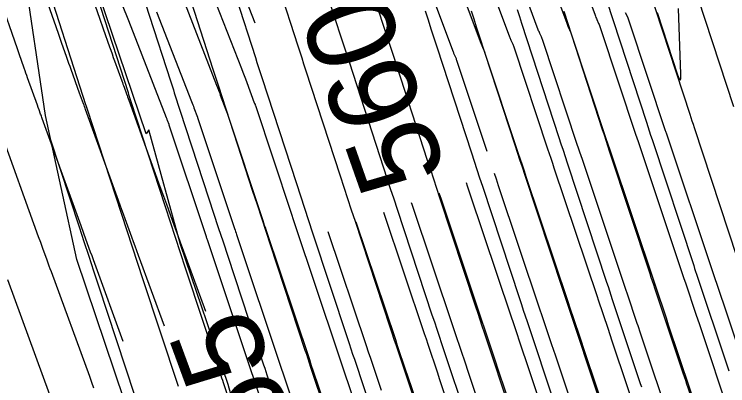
# Model space of a CAD drawing. Extents: x 954385 to 988206, y 1868364 to 1924553.
# Drawn here: x 957782.32 to 957830.79, y 1919541.08 to 1919566.29 of the extents above; entities that cross this region are included whole.
import ezdxf

# ---------------------------------------------------------------- set-up
doc = ezdxf.new("R2010")
doc.units = 0
for name, color, linetype in [('1', 7, 'Continuous'), ('Ex_Contour Labels', 7, 'Continuous'), ('Ex_Major Contours', 7, 'Continuous'), ('Ex_Minor Contours', 7, 'Continuous'), ('Perimeter', 7, 'Continuous'), ('Proposed Cut', 7, 'Continuous')]:
    doc.layers.add(name, color=color, linetype=linetype)

msp = doc.modelspace()

# ---------------------------------------------------------------- linework, layer by layer
for points in [[(957819.011, 1919573.666), (957821.782, 1919566.218), (957821.809, 1919566.148), (957821.837, 1919566.078), (957821.866, 1919566.008), (957821.896, 1919565.939), (957822.018, 1919565.664), (957822.048, 1919565.595), (957822.076, 1919565.526), (957822.102, 1919565.455), (957822.127, 1919565.384), (957824.554, 1919558.09), (957824.596, 1919557.965), (957824.638, 1919557.839), (957824.679, 1919557.714), (957824.721, 1919557.589), (957827.815, 1919548.362), (957827.913, 1919548.071), (957828.627, 1919545.94), (957828.862, 1919545.242), (957830.984, 1919538.91)], [(957832.252, 1919528.865), (957829.163, 1919538.081), (957829.033, 1919538.467), (957828.99, 1919538.595), (957826.776, 1919545.199), (957826.624, 1919545.655), (957825.897, 1919547.822), (957825.855, 1919547.947), (957822.818, 1919557.005), (957822.753, 1919557.197), (957822.689, 1919557.389), (957822.625, 1919557.581), (957822.561, 1919557.774), (957820.175, 1919564.943), (957820.152, 1919565.009), (957820.127, 1919565.075), (957820.101, 1919565.141), (957820.073, 1919565.205), (957819.959, 1919565.463), (957819.93, 1919565.527), (957819.903, 1919565.592), (957819.877, 1919565.658), (957819.852, 1919565.724), (957817.312, 1919572.551)], [(957826.996, 1919538.281), (957824.862, 1919544.647), (957824.696, 1919545.141), (957824.641, 1919545.306), (957823.954, 1919547.354), (957823.894, 1919547.532), (957820.914, 1919556.42), (957820.827, 1919556.68), (957820.74, 1919556.939), (957820.654, 1919557.198), (957820.568, 1919557.458), (957818.223, 1919564.502), (957818.202, 1919564.564), (957818.179, 1919564.625), (957818.154, 1919564.686), (957818.128, 1919564.746), (957818.022, 1919564.986), (957817.995, 1919565.046), (957817.97, 1919565.107), (957817.946, 1919565.168), (957817.922, 1919565.229), (957815.614, 1919571.436)], [(957825.002, 1919537.966), (957822.947, 1919544.096), (957822.803, 1919544.526), (957822.658, 1919544.956), (957822.011, 1919546.886), (957821.934, 1919547.117), (957819.01, 1919555.836), (957818.901, 1919556.162), (957818.792, 1919556.489), (957818.683, 1919556.815), (957818.574, 1919557.141), (957816.272, 1919564.06), (957816.252, 1919564.118), (957816.23, 1919564.175), (957816.208, 1919564.231), (957816.184, 1919564.287), (957816.085, 1919564.51), (957816.06, 1919564.565), (957816.037, 1919564.622), (957816.014, 1919564.678), (957815.993, 1919564.735), (957813.915, 1919570.321)], [(957823.008, 1919537.651), (957820.995, 1919543.655), (957820.854, 1919544.076), (957820.713, 1919544.496), (957820.069, 1919546.418), (957819.974, 1919546.702), (957817.107, 1919555.251), (957816.975, 1919555.645), (957816.843, 1919556.038), (957816.712, 1919556.432), (957816.581, 1919556.825), (957814.32, 1919563.619), (957814.302, 1919563.672), (957814.282, 1919563.725), (957814.261, 1919563.777), (957814.239, 1919563.828), (957814.148, 1919564.033), (957814.125, 1919564.085), (957814.104, 1919564.136), (957814.083, 1919564.188), (957814.063, 1919564.241), (957812.216, 1919569.206)], [(957798.686, 1919565.683), (957797.659, 1919568.316)], [(957810.536, 1919568.039), (957812.133, 1919563.746), (957812.151, 1919563.699), (957812.17, 1919563.651), (957812.19, 1919563.604), (957812.211, 1919563.557), (957812.294, 1919563.369), (957812.314, 1919563.322), (957812.333, 1919563.274), (957812.351, 1919563.226), (957812.368, 1919563.178), (957814.424, 1919556.999)], [(957795.769, 1919567.697), (957797.756, 1919562.6), (957797.847, 1919562.367), (957797.936, 1919562.132), (957798.025, 1919561.898), (957798.113, 1919561.663), (957798.625, 1919560.286), (957798.631, 1919560.27), (957798.638, 1919560.253), (957798.645, 1919560.237), (957798.652, 1919560.221), (957798.681, 1919560.156), (957798.688, 1919560.139), (957798.695, 1919560.123), (957798.701, 1919560.106), (957798.707, 1919560.089), (957801.116, 1919552.85), (957801.185, 1919552.643), (957801.254, 1919552.436), (957801.323, 1919552.229), (957801.393, 1919552.021), (957804.29, 1919543.38), (957804.448, 1919542.91), (957804.605, 1919542.44), (957805.242, 1919540.543)], [(957799.362, 1919539.292), (957798.622, 1919541.499), (957798.401, 1919542.158), (957795.44, 1919550.988), (957795.424, 1919551.036), (957795.408, 1919551.085), (957795.392, 1919551.133), (957795.376, 1919551.181), (957792.852, 1919558.766), (957792.848, 1919558.775), (957792.84, 1919558.794), (957792.836, 1919558.804), (957792.737, 1919559.069), (957792.72, 1919559.114), (957792.703, 1919559.159), (957792.686, 1919559.205), (957792.668, 1919559.25), (957790.098, 1919565.842), (957789.683, 1919566.913)], [(957793.879, 1919567.079), (957796.06, 1919561.483), (957796.126, 1919561.313), (957796.192, 1919561.141), (957796.257, 1919560.97), (957796.321, 1919560.798), (957796.695, 1919559.792), (957796.7, 1919559.78), (957796.705, 1919559.768), (957796.71, 1919559.756), (957796.715, 1919559.744), (957796.736, 1919559.697), (957796.741, 1919559.685), (957796.746, 1919559.673), (957796.751, 1919559.66), (957796.755, 1919559.648), (957799.202, 1919552.294), (957799.254, 1919552.139), (957799.305, 1919551.985), (957799.357, 1919551.831), (957799.409, 1919551.677), (957802.369, 1919542.848), (957802.499, 1919542.46), (957802.629, 1919542.072), (957803.299, 1919540.075)], [(957791.988, 1919566.461), (957794.364, 1919560.366), (957794.406, 1919560.259), (957794.447, 1919560.15), (957794.488, 1919560.042), (957794.529, 1919559.934), (957794.766, 1919559.298), (957794.769, 1919559.29), (957794.772, 1919559.283), (957794.775, 1919559.275), (957794.778, 1919559.267), (957794.791, 1919559.237), (957794.795, 1919559.23), (957794.798, 1919559.222), (957794.801, 1919559.215), (957794.803, 1919559.207), (957797.289, 1919551.738), (957797.323, 1919551.636), (957797.357, 1919551.535), (957797.39, 1919551.434), (957797.424, 1919551.332), (957800.465, 1919542.263), (957800.593, 1919541.883), (957800.636, 1919541.756), (957801.368, 1919539.572)], [(957823.833, 1919566.416), (957823.971, 1919566.105), (957823.999, 1919566.041), (957824.025, 1919565.976), (957824.049, 1919565.911), (957824.072, 1919565.845), (957826.547, 1919558.406), (957826.567, 1919558.348), (957826.586, 1919558.29), (957826.606, 1919558.232), (957826.625, 1919558.174), (957829.778, 1919548.771), (957830.606, 1919546.301), (957832.022, 1919542.079)], [(957825.985, 1919566.401), (957827.387, 1919562.188), (957827.497, 1919561.902), (957827.571, 1919561.814), (957827.609, 1919561.923), (957827.612, 1919562.228), (957827.442, 1919566.671)], [(957814.924, 1919555.499), (957815.049, 1919555.127), (957815.203, 1919554.667), (957818.013, 1919546.286), (957818.163, 1919545.838), (957818.776, 1919544.011), (957818.97, 1919543.433), (957819.035, 1919543.24), (957821.014, 1919537.337)], [(957819.02, 1919537.022), (957817.074, 1919542.825), (957816.898, 1919543.35), (957816.227, 1919545.353), (957816.096, 1919545.742), (957816.053, 1919545.871), (957813.297, 1919554.089), (957813.122, 1919554.613), (957813.047, 1919554.838)], [(957811.168, 1919554.176), (957811.313, 1919553.745), (957814.092, 1919545.456), (957814.24, 1919545.015), (957814.903, 1919543.04), (957815.061, 1919542.567), (957815.114, 1919542.41), (957817.07, 1919536.574)], [(957809.29, 1919553.515), (957809.329, 1919553.4), (957812.132, 1919545.041), (957812.298, 1919544.547), (957812.966, 1919542.554), (957813.106, 1919542.134), (957813.153, 1919541.995), (957815.155, 1919536.022)], [(957807.413, 1919552.853), (957810.172, 1919544.626), (957810.294, 1919544.261), (957810.416, 1919543.896), (957811.07, 1919541.946), (957811.193, 1919541.579), (957813.241, 1919535.471)], [(957805.535, 1919552.192), (957808.211, 1919544.21), (957808.345, 1919543.811), (957808.479, 1919543.411), (957809.127, 1919541.479), (957809.232, 1919541.164), (957811.326, 1919534.919)], [(957807.272, 1919540.749), (957807.155, 1919541.098), (957806.542, 1919542.926), (957806.396, 1919543.36), (957806.251, 1919543.795), (957803.657, 1919551.531)]]:
    msp.add_lwpolyline(points)
at = {"layer": '1'}
for points in [[(957816.111, 1919539.143), (957814.263, 1919544.677), (957814.118, 1919545.114), (957813.972, 1919545.552), (957813.827, 1919545.989), (957813.682, 1919546.427), (957811.238, 1919553.823), (957811.028, 1919554.458), (957810.819, 1919555.093), (957810.611, 1919555.728), (957810.403, 1919556.364), (957808.058, 1919563.549), (957807.88, 1919564.095), (957807.702, 1919564.642), (957807.525, 1919565.189), (957807.348, 1919565.736), (957804.953, 1919573.167)], [(957813.198, 1919538.446), (957811.368, 1919543.923), (957811.206, 1919544.409), (957811.045, 1919544.895), (957810.884, 1919545.381), (957810.723, 1919545.867), (957808.355, 1919553.031), (957808.124, 1919553.734), (957807.892, 1919554.436), (957807.662, 1919555.139), (957807.432, 1919555.842), (957805.086, 1919563.03), (957804.93, 1919563.507), (957804.775, 1919563.985), (957804.62, 1919564.463), (957804.466, 1919564.941), (957801.981, 1919572.649)], [(957799.008, 1919572.132), (957801.583, 1919564.147), (957801.715, 1919563.738), (957801.847, 1919563.328), (957801.98, 1919562.919), (957802.114, 1919562.51), (957804.461, 1919555.32), (957804.713, 1919554.55), (957804.965, 1919553.779), (957805.219, 1919553.009), (957805.473, 1919552.239), (957807.837, 1919545.083), (957807.977, 1919544.661), (957808.118, 1919544.238), (957808.258, 1919543.815), (957808.399, 1919543.393), (957810.284, 1919537.748)], [(957796.036, 1919571.615), (957798.7, 1919563.352), (957798.81, 1919563.012), (957798.92, 1919562.671), (957799.031, 1919562.331), (957799.142, 1919561.991), (957801.489, 1919554.799), (957801.763, 1919553.96), (957802.038, 1919553.123), (957802.314, 1919552.285), (957802.59, 1919551.447), (957804.955, 1919544.291), (957805.072, 1919543.936), (957805.19, 1919543.581), (957805.308, 1919543.226), (957805.427, 1919542.871), (957807.37, 1919537.051)], [(957793.064, 1919571.097), (957795.817, 1919562.558), (957795.905, 1919562.286), (957795.993, 1919562.014), (957796.081, 1919561.743), (957796.169, 1919561.472), (957798.518, 1919554.277), (957798.814, 1919553.371), (957799.111, 1919552.466), (957799.409, 1919551.56), (957799.708, 1919550.655), (957802.072, 1919543.5), (957802.168, 1919543.212), (957802.263, 1919542.924), (957802.359, 1919542.637), (957802.455, 1919542.349), (957804.457, 1919536.353)], [(957790.092, 1919570.58), (957792.934, 1919561.763), (957793, 1919561.56), (957793.066, 1919561.358), (957793.131, 1919561.155), (957793.197, 1919560.952), (957795.547, 1919553.755), (957795.865, 1919552.782), (957796.184, 1919551.809), (957796.504, 1919550.836), (957796.825, 1919549.864), (957799.19, 1919542.708), (957799.263, 1919542.487), (957799.336, 1919542.267), (957799.409, 1919542.047), (957799.482, 1919541.827), (957801.543, 1919535.656)], [(957787.12, 1919570.063), (957790.052, 1919560.968), (957790.095, 1919560.834), (957790.138, 1919560.701), (957790.182, 1919560.567), (957790.225, 1919560.433), (957792.575, 1919553.233), (957792.916, 1919552.193), (957793.257, 1919551.152), (957793.599, 1919550.112), (957793.942, 1919549.072), (957796.307, 1919541.916), (957796.358, 1919541.763), (957796.408, 1919541.61), (957796.459, 1919541.458), (957796.51, 1919541.305), (957798.629, 1919534.959)], [(957933.04, 1919459.536), (957827.772, 1919435.913), (957823.706, 1919445.249), (957819.016, 1919454.445), (957814.978, 1919463.788), (957811.512, 1919473.259), (957807.305, 1919482.563), (957803.818, 1919492.03), (957800.566, 1919501.549), (957796.957, 1919510.987), (957793.5, 1919520.46), (957791.879, 1919530.345), (957791.541, 1919533.262), (957789.779, 1919540.123), (957786.564, 1919549.65), (957784.448, 1919559.424), (957782.965, 1919569.34)], [(957784.147, 1919569.545), (957787.169, 1919560.174), (957787.19, 1919560.109), (957787.211, 1919560.044), (957787.232, 1919559.979), (957787.253, 1919559.914), (957789.604, 1919552.712), (957789.966, 1919551.603), (957790.33, 1919550.495), (957790.694, 1919549.387), (957791.06, 1919548.28), (957793.424, 1919541.124), (957793.453, 1919541.039)], [(957831.203, 1919560.016), (957828.316, 1919568.86)], [(957831.436, 1919549.79), (957828.534, 1919558.574), (957828.458, 1919558.804), (957828.382, 1919559.034), (957828.306, 1919559.264), (957828.231, 1919559.494), (957825.434, 1919568.064)], [(957822.552, 1919567.268), (957825.26, 1919558.973), (957825.357, 1919558.675), (957825.455, 1919558.377), (957825.553, 1919558.08), (957825.651, 1919557.782), (957828.477, 1919549.229), (957828.542, 1919549.033), (957828.608, 1919548.836), (957828.673, 1919548.639), (957828.739, 1919548.443), (957830.68, 1919542.63), (957830.771, 1919542.358), (957830.862, 1919542.086)], [(957810.236, 1919566.516), (957810.432, 1919565.908), (957810.629, 1919565.299), (957810.827, 1919564.691), (957811.025, 1919564.083), (957813.375, 1919556.886), (957813.56, 1919556.318), (957813.747, 1919555.75), (957813.933, 1919555.182), (957814.121, 1919554.615), (957816.641, 1919546.988), (957816.77, 1919546.598), (957816.899, 1919546.209), (957817.029, 1919545.819), (957817.158, 1919545.43), (957819.025, 1919539.841)], [(957821.939, 1919540.538), (957820.054, 1919546.183), (957819.94, 1919546.524), (957819.826, 1919546.865), (957819.713, 1919547.207), (957819.6, 1919547.548), (957817.003, 1919555.407), (957816.838, 1919555.907), (957816.674, 1919556.407), (957816.51, 1919556.907), (957816.346, 1919557.407), (957813.907, 1919564.879), (957813.732, 1919565.417), (957813.557, 1919565.956), (957813.382, 1919566.495)], [(957816.484, 1919566.613), (957816.636, 1919566.144), (957816.789, 1919565.675), (957819.317, 1919557.929), (957819.459, 1919557.496), (957819.601, 1919557.064), (957819.743, 1919556.631), (957819.886, 1919556.198), (957822.559, 1919548.109), (957822.656, 1919547.815), (957822.753, 1919547.522), (957822.851, 1919547.229), (957822.949, 1919546.936), (957824.852, 1919541.235), (957824.93, 1919541.004)], [(957831.892, 1919529.718), (957828.934, 1919538.454), (957828.902, 1919538.55), (957828.869, 1919538.646), (957828.837, 1919538.742), (957828.805, 1919538.838), (957828.103, 1919540.925), (957828.019, 1919541.177), (957827.934, 1919541.429), (957827.85, 1919541.681), (957827.766, 1919541.933), (957825.844, 1919547.69), (957825.762, 1919547.934), (957825.681, 1919548.179), (957825.599, 1919548.424), (957825.518, 1919548.669), (957822.768, 1919556.99), (957822.648, 1919557.355), (957822.528, 1919557.72), (957822.408, 1919558.086), (957822.289, 1919558.451), (957819.67, 1919566.472)], [(957800.176, 1919511.873), (957797.731, 1919519.011), (957797.35, 1919520.125), (957796.97, 1919521.239), (957796.59, 1919522.354), (957796.212, 1919523.468), (957793.773, 1919530.674), (957793.758, 1919530.719), (957793.743, 1919530.763), (957793.728, 1919530.808), (957793.713, 1919530.853), (957792.814, 1919533.529), (957792.802, 1919533.564), (957790.566, 1919540.261), (957790.548, 1919540.314), (957790.495, 1919540.475), (957788.059, 1919547.845), (957787.73, 1919548.842), (957787.402, 1919549.838), (957787.076, 1919550.835), (957786.75, 1919551.832), (957784.796, 1919557.817)]]:
    msp.add_lwpolyline(points, dxfattribs=at)
at = {"layer": 'Ex_Major Contours'}
msp.add_lwpolyline([(957787.072, 1919569.011), (957788.121, 1919566.016), (957788.374, 1919565.293), (957788.797, 1919564.087), (957788.881, 1919563.845), (957788.967, 1919563.605), (957789.053, 1919563.364), (957789.139, 1919563.123), (957789.627, 1919561.772), (957789.667, 1919561.662), (957789.706, 1919561.552), (957789.746, 1919561.443), (957789.785, 1919561.333), (957789.944, 1919560.894), (957789.983, 1919560.784), (957790.023, 1919560.675), (957790.062, 1919560.565), (957790.102, 1919560.455), (957792.132, 1919554.855), (957792.265, 1919554.489), (957792.398, 1919554.124), (957792.53, 1919553.758), (957792.663, 1919553.392), (957793.194, 1919551.929), (957793.326, 1919551.563), (957793.459, 1919551.197), (957793.593, 1919550.832), (957793.727, 1919550.466), (957795.311, 1919546.14)], dxfattribs=at)
at = {"layer": 'Ex_Minor Contours'}
for points in [[(957792.52, 1919545.111), (957790.759, 1919549.92), (957790.645, 1919550.23), (957790.532, 1919550.54), (957790.419, 1919550.85), (957790.307, 1919551.161), (957789.857, 1919552.402), (957789.744, 1919552.712), (957789.632, 1919553.022), (957789.519, 1919553.332), (957789.407, 1919553.642), (957787.162, 1919559.833), (957787.129, 1919559.925), (957787.096, 1919560.018), (957787.062, 1919560.11), (957787.029, 1919560.203), (957786.896, 1919560.572), (957786.829, 1919560.757), (957786.762, 1919560.942), (957786.184, 1919562.543), (957786.112, 1919562.745), (957786.039, 1919562.948), (957785.968, 1919563.15), (957785.896, 1919563.353), (957785.541, 1919564.367), (957785.328, 1919564.975), (957784.171, 1919568.277)], [(957789.729, 1919544.082), (957787.791, 1919549.375), (957787.698, 1919549.629), (957787.605, 1919549.883), (957787.512, 1919550.138), (957787.42, 1919550.393), (957787.05, 1919551.411), (957786.866, 1919551.92), (957786.681, 1919552.43), (957784.223, 1919559.211), (957784.196, 1919559.286), (957784.168, 1919559.361), (957784.141, 1919559.436), (957784.114, 1919559.511), (957784.006, 1919559.812), (957783.951, 1919559.962), (957783.897, 1919560.112), (957783.229, 1919561.963), (957783.171, 1919562.126), (957783.112, 1919562.291), (957783.054, 1919562.455), (957782.996, 1919562.619), (957782.65, 1919563.606), (957782.535, 1919563.935), (957781.271, 1919567.544)], [(957781.283, 1919558.588), (957783.956, 1919551.217), (957784.1, 1919550.819), (957784.244, 1919550.421), (957784.533, 1919549.624), (957784.605, 1919549.425), (957784.678, 1919549.226), (957784.75, 1919549.028), (957784.823, 1919548.829), (957787.428, 1919541.717), (957787.571, 1919541.325), (957787.715, 1919540.933)], [(957781.855, 1919548.283), (957784.709, 1919540.491)]]:
    msp.add_lwpolyline(points, dxfattribs=at)
at = {"layer": 'Perimeter'}
msp.add_lwpolyline([(957828.416, 1919446.025), (957824.225, 1919455.325), (957820.834, 1919463.935), (957820.53, 1919464.739), (957817.005, 1919474.192), (957813.15, 1919483.569), (957812.938, 1919484.103), (957810.22, 1919493.434), (957807.931, 1919501.829), (957807.524, 1919503.077), (957804.447, 1919512.635), (957802.629, 1919519.214), (957801.76, 1919521.762), (957799.313, 1919531.46), (957797.534, 1919538.687), (957796.862, 1919541.157), (957793.622, 1919550.672), (957791.454, 1919558.45), (957791.285, 1919558.176), (957788.062, 1919567.672)], dxfattribs=at)
at = {"layer": 'Proposed Cut'}
msp.add_lwpolyline([(957828.416, 1919446.025), (957824.225, 1919455.325), (957820.834, 1919463.935), (957820.53, 1919464.739), (957817.005, 1919474.192), (957813.15, 1919483.569), (957812.938, 1919484.103), (957810.22, 1919493.434), (957807.931, 1919501.829), (957807.524, 1919503.077), (957804.447, 1919512.635), (957802.629, 1919519.214), (957801.76, 1919521.762), (957799.313, 1919531.46), (957797.534, 1919538.687), (957796.862, 1919541.157), (957793.622, 1919550.672), (957791.454, 1919558.45), (957791.285, 1919558.176), (957788.062, 1919567.672)], dxfattribs=at)

# ---------------------------------------------------------------- texts
msp.add_text('560', height=6, rotation=109.4024).set_placement((957811.764, 1919555.522))
at = {"layer": 'Ex_Contour Labels'}
msp.add_text('565', height=6, rotation=110.2446, dxfattribs=at).set_placement((957802.945, 1919534.11))

doc.saveas('drawing.dxf')
